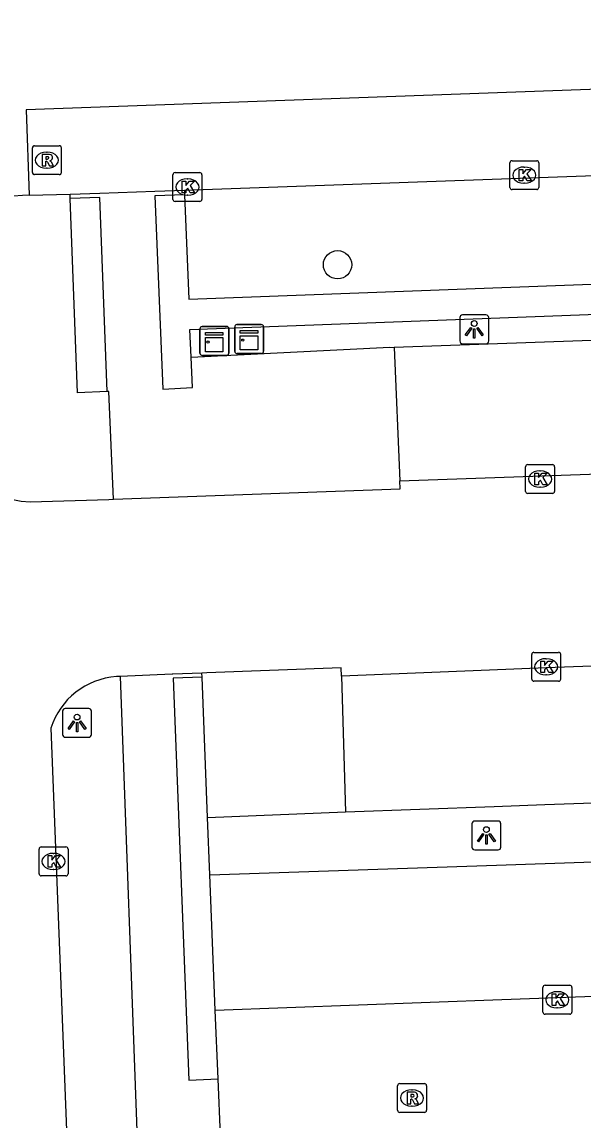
# Model space of a CAD drawing. Extents: x 160557 to 161245, y 385330 to 386505.
# Drawn here: x 161006.75 to 161026.13, y 386197.61 to 386235.55 of the extents above; entities that cross this region are included whole.
import ezdxf

# ---------------------------------------------------------------- set-up
doc = ezdxf.new("R2010")
doc.units = 0
for name, color, linetype in [('IMGEO_Boom', 7, 'Continuous'), ('IMGEO_Kast', 7, 'Continuous'), ('IMGEO_Kolk', 7, 'Continuous'), ('IMGEO_Lichtpunt', 7, 'Continuous'), ('IMGEO_Muur', 7, 'Continuous'), ('IMGEO_Parkeervlak_open', 7, 'Continuous'), ('IMGEO_Rijbaan_lokaal_open', 7, 'Continuous'), ('IMGEO_Rioolput', 7, 'Continuous'), ('IMGEO_Voetpad_open', 7, 'Continuous')]:
    doc.layers.add(name, color=color, linetype=linetype)

msp = doc.modelspace()

# ---------------------------------------------------------------- linework, layer by layer
at = {"layer": 'IMGEO_Boom'}
msp.add_circle((161017.648, 386227.159), 0.489, dxfattribs=at)
at = {"layer": 'IMGEO_Kast'}
for p, q in [((161012.895, 386224.102), (161012.895, 386224.943)), ((161012.895, 386224.943), (161012.895, 386224.102)), ((161012.97, 386225.027), (161013.811, 386225.027)), ((161013.811, 386225.027), (161012.97, 386225.027)), ((161013.895, 386224.952), (161013.895, 386224.111)), ((161013.895, 386224.111), (161013.895, 386224.952)), ((161014.095, 386224.168), (161014.095, 386225.009)), ((161014.095, 386225.009), (161014.095, 386224.168)), ((161014.17, 386225.093), (161015.011, 386225.093)), ((161015.011, 386225.093), (161014.17, 386225.093)), ((161015.095, 386225.018), (161015.095, 386224.177)), ((161015.095, 386224.177), (161015.095, 386225.018)), ((161013.82, 386224.027), (161012.979, 386224.027)), ((161012.979, 386224.027), (161013.82, 386224.027)), ((161015.02, 386224.093), (161014.179, 386224.093)), ((161014.179, 386224.093), (161015.02, 386224.093))]:
    msp.add_line(p, q, dxfattribs=at)
for points in [[(161013.09, 386224.817), (161013.69, 386224.817), (161013.69, 386224.732), (161013.09, 386224.732), (161013.09, 386224.817)], [(161013.09, 386224.642), (161013.69, 386224.642), (161013.69, 386224.153), (161013.09, 386224.153), (161013.09, 386224.642)], [(161014.29, 386224.883), (161014.89, 386224.883), (161014.89, 386224.798), (161014.29, 386224.798), (161014.29, 386224.883)], [(161014.29, 386224.708), (161014.89, 386224.708), (161014.89, 386224.219), (161014.29, 386224.219), (161014.29, 386224.708)]]:
    msp.add_lwpolyline(points, dxfattribs=at)
for centre in [(161013.174, 386224.491), (161014.374, 386224.557)]:
    msp.add_circle(centre, 0.0377, dxfattribs=at)
for centre, start, end in [((161012.973, 386224.949), 92.4484, 184.2845), ((161012.973, 386224.949), 92.4484, 184.2845), ((161013.817, 386224.949), 2.4484, 94.2845), ((161013.817, 386224.949), 2.4484, 94.2845), ((161014.173, 386225.015), 92.4484, 184.2845), ((161014.173, 386225.015), 92.4484, 184.2845), ((161015.017, 386225.015), 2.4484, 94.2845), ((161015.017, 386225.015), 2.4484, 94.2845), ((161014.173, 386224.171), 182.4484, 274.2845), ((161014.173, 386224.171), 182.4484, 274.2845), ((161015.017, 386224.171), 272.4484, 4.2845), ((161015.017, 386224.171), 272.4484, 4.2845), ((161012.973, 386224.105), 182.4484, 274.2845), ((161012.973, 386224.105), 182.4484, 274.2845), ((161013.817, 386224.105), 272.4484, 4.2845), ((161013.817, 386224.105), 272.4484, 4.2845)]:
    msp.add_arc(centre, 0.0779, start, end, dxfattribs=at)
at = {"layer": 'IMGEO_Kolk'}
for p, q in [((161023.601, 386229.83), (161023.601, 386230.682)), ((161023.676, 386230.756), (161024.528, 386230.756)), ((161024.602, 386230.682), (161024.602, 386229.83)), ((161011.963, 386229.42), (161011.963, 386230.272)), ((161012.038, 386230.346), (161012.89, 386230.346)), ((161012.964, 386230.272), (161012.964, 386229.42)), ((161024.089, 386230.536), (161024.114, 386230.536)), ((161012.451, 386230.126), (161012.476, 386230.126)), ((161024.112, 386229.976), (161024.087, 386229.976)), ((161012.474, 386229.566), (161012.449, 386229.566)), ((161024.528, 386229.756), (161023.676, 386229.756)), ((161012.89, 386229.346), (161012.038, 386229.346)), ((161024.147, 386219.331), (161024.147, 386220.183)), ((161024.222, 386220.257), (161025.074, 386220.257)), ((161024.635, 386220.037), (161024.66, 386220.037)), ((161025.148, 386220.183), (161025.148, 386219.331)), ((161025.074, 386219.257), (161024.222, 386219.257)), ((161024.658, 386219.477), (161024.633, 386219.477)), ((161024.356, 386212.843), (161024.356, 386213.695)), ((161024.431, 386213.769), (161025.283, 386213.769)), ((161024.844, 386213.549), (161024.869, 386213.549)), ((161025.357, 386213.695), (161025.357, 386212.843)), ((161025.283, 386212.769), (161024.431, 386212.769)), ((161024.867, 386212.989), (161024.842, 386212.989)), ((161007.336, 386206.118), (161007.336, 386206.97)), ((161007.411, 386207.044), (161008.263, 386207.044)), ((161007.824, 386206.824), (161007.849, 386206.824)), ((161008.337, 386206.97), (161008.337, 386206.118)), ((161008.263, 386206.044), (161007.411, 386206.044)), ((161007.847, 386206.264), (161007.822, 386206.264)), ((161024.742, 386201.339), (161024.742, 386202.191)), ((161024.817, 386202.265), (161025.669, 386202.265)), ((161025.743, 386202.191), (161025.743, 386201.339)), ((161025.23, 386202.045), (161025.255, 386202.045)), ((161025.253, 386201.485), (161025.228, 386201.485)), ((161025.669, 386201.265), (161024.817, 386201.265))]:
    msp.add_line(p, q, dxfattribs=at)
for points in [[(161023.601, 386229.83), (161023.601, 386230.682)], [(161023.676, 386230.756), (161024.528, 386230.756)], [(161024.602, 386230.682), (161024.602, 386229.83)], [(161011.963, 386229.42), (161011.963, 386230.272)], [(161012.038, 386230.346), (161012.89, 386230.346)], [(161012.964, 386230.272), (161012.964, 386229.42)], [(161023.922, 386230.456), (161024.045, 386230.456), (161024.045, 386230.305), (161024.175, 386230.456), (161024.339, 386230.456), (161024.193, 386230.305), (161024.346, 386230.056), (161024.194, 386230.056), (161024.109, 386230.22), (161024.045, 386230.153), (161024.045, 386230.056), (161023.922, 386230.056), (161023.922, 386230.456)], [(161012.284, 386230.046), (161012.407, 386230.046), (161012.407, 386229.895), (161012.537, 386230.046), (161012.701, 386230.046), (161012.555, 386229.895), (161012.708, 386229.646), (161012.556, 386229.646), (161012.471, 386229.81), (161012.407, 386229.743), (161012.407, 386229.646), (161012.284, 386229.646), (161012.284, 386230.046)], [(161024.528, 386229.756), (161023.676, 386229.756)], [(161012.89, 386229.346), (161012.038, 386229.346)], [(161024.147, 386219.331), (161024.147, 386220.183)], [(161024.222, 386220.257), (161025.074, 386220.257)], [(161025.148, 386220.183), (161025.148, 386219.331)], [(161024.468, 386219.957), (161024.591, 386219.957), (161024.591, 386219.806), (161024.721, 386219.957), (161024.885, 386219.957), (161024.739, 386219.806), (161024.892, 386219.557), (161024.74, 386219.557), (161024.655, 386219.721), (161024.591, 386219.654), (161024.591, 386219.557), (161024.468, 386219.557), (161024.468, 386219.957)], [(161025.074, 386219.257), (161024.222, 386219.257)], [(161024.356, 386212.843), (161024.356, 386213.695)], [(161024.431, 386213.769), (161025.283, 386213.769)], [(161025.357, 386213.695), (161025.357, 386212.843)], [(161024.677, 386213.469), (161024.8, 386213.469), (161024.8, 386213.318), (161024.93, 386213.469), (161025.094, 386213.469), (161024.948, 386213.318), (161025.101, 386213.069), (161024.949, 386213.069), (161024.864, 386213.233), (161024.8, 386213.166), (161024.8, 386213.069), (161024.677, 386213.069), (161024.677, 386213.469)], [(161025.283, 386212.769), (161024.431, 386212.769)], [(161007.336, 386206.118), (161007.336, 386206.97)], [(161007.411, 386207.044), (161008.263, 386207.044)], [(161007.657, 386206.744), (161007.78, 386206.744), (161007.78, 386206.593), (161007.91, 386206.744), (161008.074, 386206.744), (161007.928, 386206.593), (161008.081, 386206.344), (161007.929, 386206.344), (161007.844, 386206.508), (161007.78, 386206.441), (161007.78, 386206.344), (161007.657, 386206.344), (161007.657, 386206.744)], [(161008.337, 386206.97), (161008.337, 386206.118)], [(161008.263, 386206.044), (161007.411, 386206.044)], [(161024.742, 386201.339), (161024.742, 386202.191)], [(161024.817, 386202.265), (161025.669, 386202.265)], [(161025.743, 386202.191), (161025.743, 386201.339)], [(161025.063, 386201.965), (161025.186, 386201.965), (161025.186, 386201.814), (161025.316, 386201.965), (161025.48, 386201.965), (161025.334, 386201.814), (161025.487, 386201.565), (161025.335, 386201.565), (161025.25, 386201.729), (161025.186, 386201.662), (161025.186, 386201.565), (161025.063, 386201.565), (161025.063, 386201.965)], [(161025.669, 386201.265), (161024.817, 386201.265)]]:
    msp.add_lwpolyline(points, dxfattribs=at)
for centre, start, end in [((161023.678, 386230.68), 91.552, 178.448), ((161023.678, 386230.68), 91.552, 178.448), ((161024.526, 386230.68), 1.552, 88.448), ((161024.526, 386230.68), 1.552, 88.448), ((161012.04, 386230.27), 91.552, 178.448), ((161012.04, 386230.27), 91.552, 178.448), ((161012.888, 386230.27), 1.552, 88.448), ((161012.888, 386230.27), 1.552, 88.448), ((161023.678, 386229.832), 181.552, 268.448), ((161023.678, 386229.832), 181.552, 268.448), ((161024.526, 386229.832), 271.552, 358.448), ((161024.526, 386229.832), 271.552, 358.448), ((161012.04, 386229.422), 181.552, 268.448), ((161012.04, 386229.422), 181.552, 268.448), ((161012.888, 386229.422), 271.552, 358.448), ((161012.888, 386229.422), 271.552, 358.448), ((161024.224, 386220.181), 91.552, 178.448), ((161024.224, 386220.181), 91.552, 178.448), ((161025.072, 386220.181), 1.552, 88.448), ((161025.072, 386220.181), 1.552, 88.448), ((161024.224, 386219.333), 181.552, 268.448), ((161024.224, 386219.333), 181.552, 268.448), ((161025.072, 386219.333), 271.552, 358.448), ((161025.072, 386219.333), 271.552, 358.448), ((161024.433, 386213.693), 91.552, 178.448), ((161024.433, 386213.693), 91.552, 178.448), ((161025.281, 386213.693), 1.552, 88.448), ((161025.281, 386213.693), 1.552, 88.448), ((161024.433, 386212.845), 181.552, 268.448), ((161024.433, 386212.845), 181.552, 268.448), ((161025.281, 386212.845), 271.552, 358.448), ((161025.281, 386212.845), 271.552, 358.448), ((161007.413, 386206.968), 91.552, 178.448), ((161007.413, 386206.968), 91.552, 178.448), ((161008.261, 386206.968), 1.552, 88.448), ((161008.261, 386206.968), 1.552, 88.448), ((161007.413, 386206.12), 181.552, 268.448), ((161007.413, 386206.12), 181.552, 268.448), ((161008.261, 386206.12), 271.552, 358.448), ((161008.261, 386206.12), 271.552, 358.448), ((161024.819, 386202.189), 91.552, 178.448), ((161024.819, 386202.189), 91.552, 178.448), ((161025.667, 386202.189), 1.552, 88.448), ((161025.667, 386202.189), 1.552, 88.448), ((161024.819, 386201.341), 181.552, 268.448), ((161024.819, 386201.341), 181.552, 268.448), ((161025.667, 386201.341), 271.552, 358.448), ((161025.667, 386201.341), 271.552, 358.448)]:
    msp.add_arc(centre, 0.0765, start, end, dxfattribs=at)
for centre, major_axis, ratio, start_param, end_param in [((161024.088, 386230.256), (-0.387, 0.002), 0.722429, 4.712389, 7.853982), ((161024.113, 386230.256), (-0.39, 0.002), 0.717154, 1.570796, 4.712389), ((161012.45, 386229.846), (-0.387, 0.002), 0.722429, 4.712389, 7.853982), ((161012.475, 386229.846), (-0.39, 0.002), 0.717154, 1.570796, 4.712389), ((161024.634, 386219.757), (-0.387, 0.002), 0.722429, 4.712389, 7.853982), ((161024.659, 386219.757), (-0.39, 0.002), 0.717154, 1.570796, 4.712389), ((161024.843, 386213.269), (-0.387, 0.002), 0.722429, 4.712389, 7.853982), ((161024.868, 386213.269), (-0.39, 0.002), 0.717154, 1.570796, 4.712389), ((161007.823, 386206.544), (-0.387, 0.002), 0.722429, 4.712389, 7.853982), ((161007.848, 386206.544), (-0.39, 0.002), 0.717154, 1.570796, 4.712389), ((161025.229, 386201.765), (-0.387, 0.002), 0.722429, 4.712389, 7.853982), ((161025.254, 386201.765), (-0.39, 0.002), 0.717154, 1.570796, 4.712389)]:
    msp.add_ellipse(centre, major_axis=major_axis, ratio=ratio, start_param=start_param, end_param=end_param, dxfattribs=at)
at = {"layer": 'IMGEO_Lichtpunt'}
for p, q in [((161021.874, 386225.334), (161021.874, 386224.527)), ((161021.874, 386225.334), (161021.874, 386224.527)), ((161022.776, 386225.429), (161021.968, 386225.429)), ((161022.776, 386225.429), (161021.968, 386225.429)), ((161022.87, 386224.527), (161022.87, 386225.334)), ((161022.87, 386224.527), (161022.87, 386225.334)), ((161021.968, 386224.433), (161022.776, 386224.433)), ((161021.968, 386224.433), (161022.776, 386224.433)), ((161008.15, 386211.734), (161008.15, 386210.927)), ((161008.15, 386211.734), (161008.15, 386210.927)), ((161009.052, 386211.829), (161008.244, 386211.829)), ((161009.052, 386211.829), (161008.244, 386211.829)), ((161009.146, 386210.927), (161009.146, 386211.734)), ((161009.146, 386210.927), (161009.146, 386211.734)), ((161008.244, 386210.833), (161009.052, 386210.833)), ((161008.244, 386210.833), (161009.052, 386210.833)), ((161022.293, 386207.846), (161022.293, 386207.039)), ((161022.293, 386207.846), (161022.293, 386207.039)), ((161023.195, 386207.941), (161022.387, 386207.941)), ((161023.195, 386207.941), (161022.387, 386207.941)), ((161023.289, 386207.039), (161023.289, 386207.846)), ((161023.289, 386207.039), (161023.289, 386207.846)), ((161022.387, 386206.945), (161023.195, 386206.945)), ((161022.387, 386206.945), (161023.195, 386206.945))]:
    msp.add_line(p, q, dxfattribs=at)
for points in [[(161022.248, 386224.998), (161022.287, 386224.97), (161022.099, 386224.708), (161022.061, 386224.735), (161022.248, 386224.998)], [(161022.35, 386224.95), (161022.397, 386224.95), (161022.397, 386224.628), (161022.35, 386224.628), (161022.35, 386224.95)], [(161022.46, 386224.97), (161022.498, 386224.997), (161022.685, 386224.735), (161022.646, 386224.707), (161022.46, 386224.97)], [(161008.524, 386211.398), (161008.563, 386211.37), (161008.375, 386211.108), (161008.337, 386211.135), (161008.524, 386211.398)], [(161008.626, 386211.35), (161008.673, 386211.35), (161008.673, 386211.028), (161008.626, 386211.028), (161008.626, 386211.35)], [(161008.736, 386211.37), (161008.774, 386211.397), (161008.961, 386211.135), (161008.922, 386211.107), (161008.736, 386211.37)], [(161022.667, 386207.51), (161022.706, 386207.482), (161022.518, 386207.22), (161022.48, 386207.247), (161022.667, 386207.51)], [(161022.769, 386207.462), (161022.816, 386207.462), (161022.816, 386207.14), (161022.769, 386207.14), (161022.769, 386207.462)], [(161022.879, 386207.482), (161022.917, 386207.509), (161023.104, 386207.247), (161023.065, 386207.219), (161022.879, 386207.482)]]:
    msp.add_lwpolyline(points, dxfattribs=at)
for centre in [(161022.373, 386225.132), (161008.649, 386211.532), (161022.792, 386207.644)]:
    msp.add_circle(centre, 0.0994, dxfattribs=at)
for centre, start, end in [((161021.968, 386225.334), 90, 180), ((161021.968, 386225.334), 90, 180), ((161022.776, 386225.334), 0, 90), ((161022.776, 386225.334), 0, 90), ((161021.968, 386224.527), 180, 270), ((161021.968, 386224.527), 180, 270), ((161022.776, 386224.527), 270, 0), ((161022.776, 386224.527), 270, 360), ((161008.244, 386211.734), 90, 180), ((161008.244, 386211.734), 90, 180), ((161009.052, 386211.734), 0, 90), ((161009.052, 386211.734), 0, 90), ((161008.244, 386210.927), 180, 270), ((161008.244, 386210.927), 180, 270), ((161009.052, 386210.927), 270, 0), ((161009.052, 386210.927), 270, 360), ((161022.387, 386207.846), 90, 180), ((161022.387, 386207.846), 90, 180), ((161023.195, 386207.846), 0, 90), ((161023.195, 386207.846), 0, 90), ((161022.387, 386207.039), 180, 270), ((161022.387, 386207.039), 180, 270), ((161023.195, 386207.039), 270, 0), ((161023.195, 386207.039), 270, 360)]:
    msp.add_arc(centre, 0.0946, start, end, dxfattribs=at)
at = {"layer": 'IMGEO_Muur'}
for points in [[(161012.365, 386229.573), (161012.511, 386225.975), (161072.771, 386228.221), (161072.622, 386231.747)], [(161009.686, 386222.782), (161009.437, 386229.481), (161008.417, 386229.454)], [(161009.686, 386222.782), (161008.661, 386222.735), (161008.417, 386229.454)], [(161012.365, 386229.573), (161011.34, 386229.546), (161011.607, 386222.865), (161012.634, 386222.922), (161012.588, 386223.973)], [(161012.588, 386223.973), (161012.547, 386224.926), (161072.807, 386227.187), (161072.849, 386226.195)], [(161012.968, 386212.912), (161011.966, 386212.879), (161012.512, 386198.989), (161013.521, 386199.033)], [(161013.161, 386208.067), (161012.968, 386212.912)], [(161013.24, 386206.079), (161013.161, 386208.067)], [(161013.426, 386201.408), (161013.24, 386206.079)], [(161013.521, 386199.033), (161013.426, 386201.408)]]:
    msp.add_lwpolyline(points, dxfattribs=at)
at = {"layer": 'IMGEO_Parkeervlak_open'}
for points in [[(161072.849, 386226.195), (161019.605, 386224.299)], [(161017.925, 386208.261), (161023.06, 386208.448), (161024.806, 386208.512), (161073.407, 386210.197)], [(161013.24, 386206.079), (161023.145, 386206.419), (161031.855, 386206.719), (161073.444, 386208.152)]]:
    msp.add_lwpolyline(points, dxfattribs=at)
at = {"layer": 'IMGEO_Rijbaan_lokaal_open'}
for points in [[(161091.167, 386235.549), (161006.887, 386232.512), (161006.992, 386229.56)], [(161006.992, 386229.56), (161006.766, 386229.554)], [(161019.805, 386219.691), (161072.917, 386221.561), (161072.768, 386224.985), (161072.901, 386224.991)], [(161009.904, 386219.056), (161019.807, 386219.423), (161019.805, 386219.691)], [(161007.027, 386218.969), (161009.744, 386219.05), (161009.904, 386219.056)], [(161073.407, 386210.197), (161073.151, 386214.992), (161024.856, 386213.232), (161022.897, 386213.154), (161017.786, 386212.949)], [(161017.786, 386212.949), (161017.778, 386213.228), (161013.132, 386213.061), (161012.962, 386213.054)], [(161010.136, 386212.936), (161010.007, 386212.931)], [(161012.962, 386213.054), (161011.961, 386213.012), (161011.938, 386213.011), (161010.136, 386212.936)], [(161007.742, 386211.152), (161009.432, 386167.702)], [(161013.426, 386201.408), (161023.325, 386201.772), (161032.234, 386202.1), (161073.671, 386203.473), (161073.444, 386208.152)], [(161013.608, 386197.077), (161013.521, 386199.033)]]:
    msp.add_lwpolyline(points, dxfattribs=at)
for centre, radius, start, end in [((161006.842, 386226.546), 3.009, 91.4447, 181.4128), ((161007.158, 386222.122), 3.156, 182.0568, 267.6219), ((161010.189, 386210.368), 2.569, 94.0595, 162.2348)]:
    msp.add_arc(centre, radius, start, end, dxfattribs=at)
at = {"layer": 'IMGEO_Rioolput'}
for p, q in [((161007.105, 386230.348), (161007.105, 386231.2)), ((161007.18, 386231.274), (161008.032, 386231.274)), ((161007.593, 386231.054), (161007.618, 386231.054)), ((161008.106, 386231.2), (161008.106, 386230.348)), ((161008.032, 386230.274), (161007.18, 386230.274)), ((161007.616, 386230.494), (161007.591, 386230.494)), ((161019.721, 386197.945), (161019.721, 386198.797)), ((161019.796, 386198.871), (161020.648, 386198.871)), ((161020.722, 386198.797), (161020.722, 386197.945)), ((161020.209, 386198.651), (161020.234, 386198.651)), ((161020.232, 386198.091), (161020.207, 386198.091)), ((161020.648, 386197.871), (161019.796, 386197.871))]:
    msp.add_line(p, q, dxfattribs=at)
for points in [[(161007.105, 386230.348), (161007.105, 386231.2)], [(161007.18, 386231.274), (161008.032, 386231.274)], [(161007.694, 386230.972), (161007.442, 386230.974), (161007.442, 386230.574)], [(161008.106, 386231.2), (161008.106, 386230.348)], [(161007.442, 386230.574), (161007.566, 386230.574), (161007.566, 386230.736), (161007.577, 386230.736)], [(161007.62, 386230.893), (161007.566, 386230.893), (161007.566, 386230.812)], [(161007.566, 386230.812), (161007.618, 386230.812)], [(161007.624, 386230.707), (161007.695, 386230.574), (161007.835, 386230.574), (161007.77, 386230.7)], [(161008.032, 386230.274), (161007.18, 386230.274)], [(161019.721, 386197.945), (161019.721, 386198.797)], [(161019.796, 386198.871), (161020.648, 386198.871)], [(161020.722, 386198.797), (161020.722, 386197.945)], [(161020.31, 386198.569), (161020.058, 386198.571), (161020.058, 386198.171)], [(161020.236, 386198.49), (161020.182, 386198.49), (161020.182, 386198.409)], [(161020.182, 386198.409), (161020.234, 386198.409)], [(161020.058, 386198.171), (161020.182, 386198.171), (161020.182, 386198.333), (161020.193, 386198.333)], [(161020.24, 386198.304), (161020.311, 386198.171), (161020.451, 386198.171), (161020.386, 386198.297)], [(161020.648, 386197.871), (161019.796, 386197.871)]]:
    msp.add_lwpolyline(points, dxfattribs=at)
for centre, radius, start, end in [((161007.182, 386231.198), 0.0765, 91.552, 178.448), ((161007.182, 386231.198), 0.0765, 91.552, 178.448), ((161007.693, 386230.862), 0.109, 350.3612, 89.416), ((161008.03, 386231.198), 0.0765, 1.552, 88.448), ((161008.03, 386231.198), 0.0765, 1.552, 88.448), ((161007.576, 386230.683), 0.0533, 26.0293, 88.6989), ((161007.602, 386231.001), 0.19, 274.7715, 282.9687), ((161007.626, 386230.797), 0.0964, 77.0061, 93.1865), ((161007.64, 386230.854), 0.0378, 276.6634, 79.6772), ((161007.691, 386230.862), 0.112, 277.5842, 350.9817), ((161007.675, 386230.647), 0.108, 29.5134, 73.7905), ((161007.182, 386230.35), 0.0765, 181.552, 268.448), ((161007.182, 386230.35), 0.0765, 181.552, 268.448), ((161008.03, 386230.35), 0.0765, 271.552, 358.448), ((161008.03, 386230.35), 0.0765, 271.552, 358.448), ((161019.798, 386198.795), 0.0765, 91.552, 178.448), ((161019.798, 386198.795), 0.0765, 91.552, 178.448), ((161020.646, 386198.795), 0.0765, 1.552, 88.448), ((161020.646, 386198.795), 0.0765, 1.552, 88.448), ((161020.218, 386198.598), 0.19, 274.7715, 282.9687), ((161020.242, 386198.394), 0.0964, 77.0061, 93.1865), ((161020.256, 386198.451), 0.0378, 276.6634, 79.6772), ((161020.309, 386198.459), 0.109, 350.3612, 89.416), ((161020.307, 386198.459), 0.112, 277.5842, 350.9817), ((161020.291, 386198.244), 0.108, 29.5134, 73.7905), ((161020.192, 386198.28), 0.0533, 26.0293, 88.6989), ((161019.798, 386197.947), 0.0765, 181.552, 268.448), ((161019.798, 386197.947), 0.0765, 181.552, 268.448), ((161020.646, 386197.947), 0.0765, 271.552, 358.448), ((161020.646, 386197.947), 0.0765, 271.552, 358.448)]:
    msp.add_arc(centre, radius, start, end, dxfattribs=at)
for centre, major_axis, ratio, start_param, end_param in [((161007.592, 386230.774), (-0.387, 0.002), 0.722429, 4.712389, 7.853982), ((161007.617, 386230.774), (-0.39, 0.002), 0.717154, 1.570796, 4.712389), ((161020.208, 386198.371), (-0.387, 0.002), 0.722429, 4.712389, 7.853982), ((161020.233, 386198.371), (-0.39, 0.002), 0.717154, 1.570796, 4.712389)]:
    msp.add_ellipse(centre, major_axis=major_axis, ratio=ratio, start_param=start_param, end_param=end_param, dxfattribs=at)
at = {"layer": 'IMGEO_Voetpad_open'}
for points in [[(161012.358, 386229.742), (161072.616, 386231.895)], [(161006.992, 386229.56), (161008.412, 386229.601)], [(161008.412, 386229.601), (161009.432, 386229.63), (161011.334, 386229.705), (161012.358, 386229.742)], [(161008.417, 386229.454), (161008.412, 386229.601)], [(161012.358, 386229.742), (161012.365, 386229.573)], [(161012.588, 386223.973), (161019.453, 386224.312), (161019.605, 386224.299)], [(161019.605, 386224.299), (161019.805, 386219.691)], [(161009.904, 386219.056), (161009.747, 386222.785), (161009.686, 386222.782)], [(161010.136, 386212.936), (161011.9, 386164.906)], [(161012.968, 386212.912), (161012.962, 386213.054)], [(161017.786, 386212.949), (161017.925, 386208.261)], [(161013.161, 386208.067), (161017.925, 386208.261)]]:
    msp.add_lwpolyline(points, dxfattribs=at)

doc.saveas('drawing.dxf')
